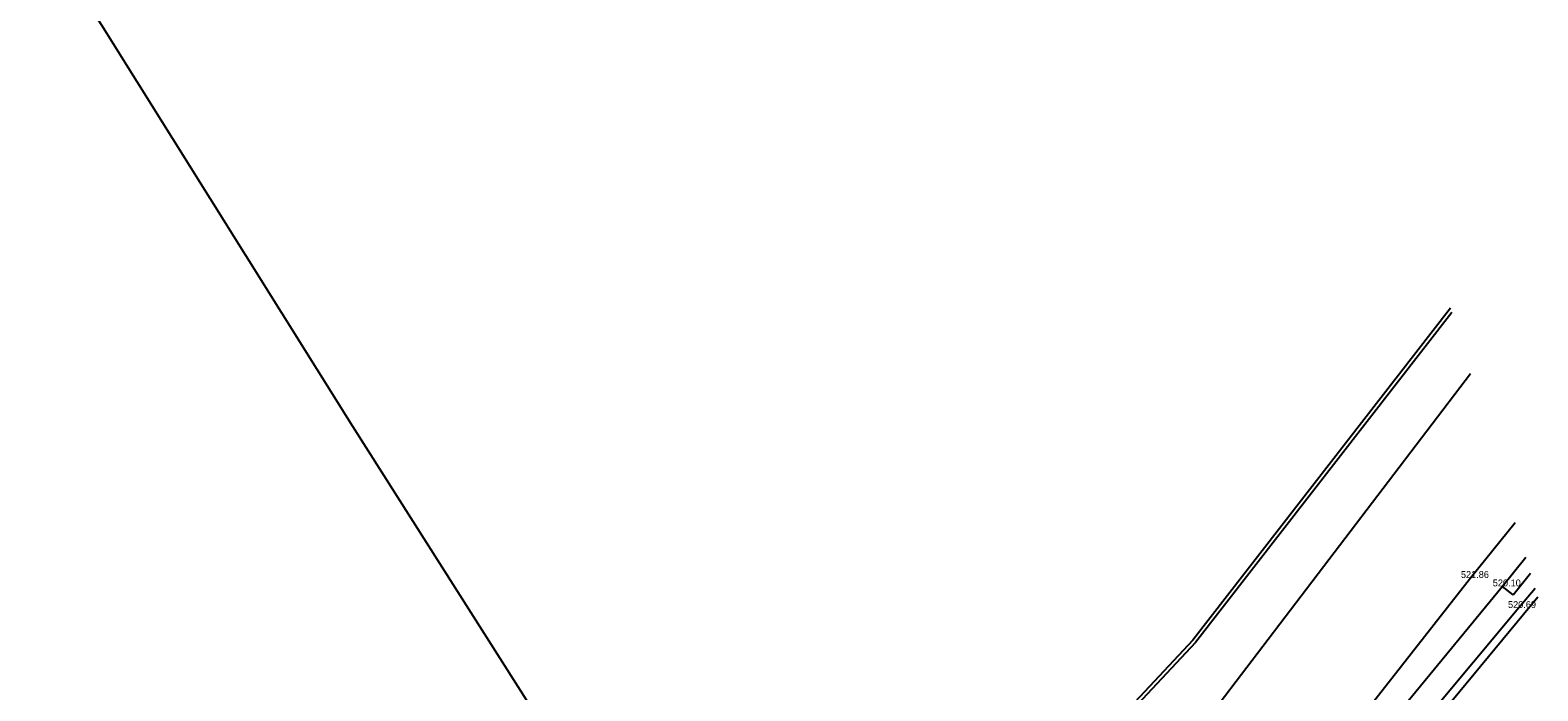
# Model space of a CAD drawing. Extents: x -669393 to -668650, y -1126925 to -1126294.
# Drawn here: x -668845.3 to -668680.1, y -1126742.7 to -1126670.3 of the extents above; entities that cross this region are included whole.
import ezdxf

# ---------------------------------------------------------------- set-up
doc = ezdxf.new("R2010")
doc.units = 0
for name, color, linetype in [('G_Bod_tecka', 7, 'Continuous'), ('G_Bod_vyska', 7, 'Continuous'), ('G_Breh_Teren', 7, 'Continuous'), ('G_Plochy_zpevnene', 7, 'Continuous'), ('G_Z_ELsilove_nadz_kotovane', 7, 'Continuous'), ('G_Z_ELsilove_podz_kotovane', 7, 'Continuous'), ('G_Zelen-okraj', 7, 'Continuous')]:
    doc.layers.add(name, color=color, linetype=linetype)

msp = doc.modelspace()

# ---------------------------------------------------------------- linework, layer by layer
at = {"layer": 'G_Bod_tecka'}
for p, q in [((-668687.51, -1126730.28), (-668687.51, -1126730.28)), ((-668683.99, -1126731.2), (-668683.99, -1126731.2)), ((-668682.19, -1126733.57), (-668682.19, -1126733.57))]:
    msp.add_line(p, q, dxfattribs=at)
at = {"layer": 'G_Breh_Teren'}
for points in [[(-668687.51, -1126730.28), (-668682.59, -1126724.2)], [(-668681.43, -1126728.03), (-668683.99, -1126731.2)], [(-668713.1, -1126762.94), (-668687.51, -1126730.28)], [(-668683.99, -1126731.2), (-668711.29, -1126764.38)], [(-668680.41, -1126731.43), (-668682.19, -1126733.57)], [(-668682.19, -1126733.57), (-668706.86, -1126763.11)]]:
    msp.add_lwpolyline(points, dxfattribs=at)
at = {"layer": 'G_Plochy_zpevnene'}
msp.add_lwpolyline([(-668680.12, -1126732.37), (-668708.2, -1126766.34)], dxfattribs=at)
at = {"layer": 'G_Z_ELsilove_nadz_kotovane'}
for points in [[(-668784.01, -1126754.51), (-668809.93, -1126713.68), (-668845.29, -1126657.16)], [(-668687.51, -1126707.92), (-668716.2, -1126745.62), (-668760.64, -1126791.69)]]:
    msp.add_lwpolyline(points, dxfattribs=at)
at = {"layer": 'G_Z_ELsilove_podz_kotovane'}
for points in [[(-668689.69, -1126700.72), (-668717.93, -1126737.1), (-668731.14, -1126751.22), (-668740.95, -1126761.05), (-668764.23, -1126785.25), (-668764.47, -1126785.6), (-668771.61, -1126796.32), (-668779.89, -1126812.07), (-668782.82, -1126817.63), (-668791.63, -1126833.67), (-668795.33, -1126841.16), (-668801.6, -1126850.34), (-668806.75, -1126857.55), (-668807.08, -1126858.92), (-668805.91, -1126860.18), (-668789.07, -1126872.59), (-668784.61, -1126876.15)], [(-668689.55, -1126701.19), (-668717.62, -1126737.36), (-668730.85, -1126751.5), (-668740.66, -1126761.33), (-668763.92, -1126785.5), (-668764.23, -1126785.97), (-668771.26, -1126796.53), (-668778.87, -1126810.99), (-668782.46, -1126817.82), (-668791.28, -1126833.85), (-668794.99, -1126841.36), (-668801.27, -1126850.57), (-668806.38, -1126857.72), (-668806.64, -1126858.8), (-668805.64, -1126859.88), (-668788.82, -1126872.27), (-668784.07, -1126876.07)]]:
    msp.add_lwpolyline(points, dxfattribs=at)
at = {"layer": 'G_Zelen-okraj'}
for points in [[(-668682.83, -1126732.14), (-668680.91, -1126729.76)], [(-668682.83, -1126732.14), (-668683.99, -1126731.2)]]:
    msp.add_lwpolyline(points, dxfattribs=at)

# ---------------------------------------------------------------- texts
at = {"layer": 'G_Bod_vyska'}
for s, p in [('521.86', (-668688.55, -1126730.28)), ('520.10', (-668685.06, -1126731.2)), ('520.69', (-668683.39, -1126733.57))]:
    msp.add_text(s, height=0.75, dxfattribs=at).set_placement(p)

doc.saveas('drawing.dxf')
